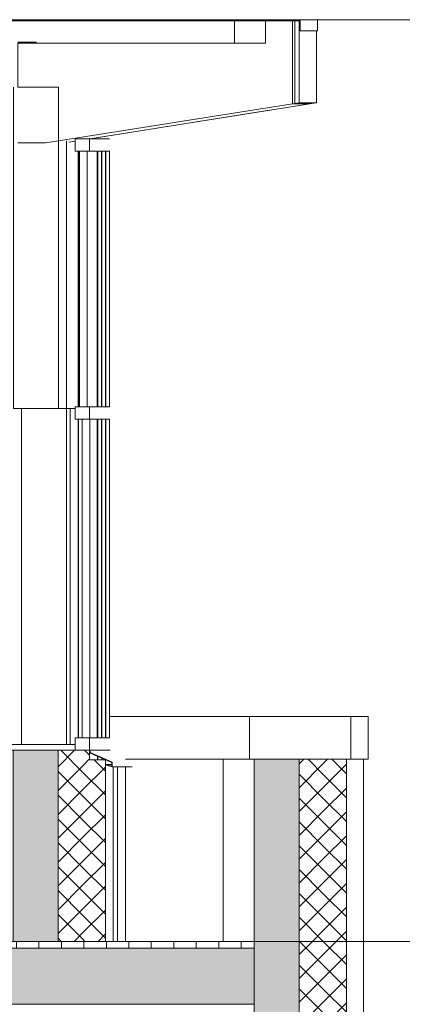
# Model space of a CAD drawing. Extents: x -156717 to 425753, y -51191 to 363295.
# Tile 500 of 502: x 324765 to 326468, y 210918 to 215298. Entities that reach past the tile are written whole.
import ezdxf

# ---------------------------------------------------------------- set-up
doc = ezdxf.new("R2010")
doc.units = 0
doc.header["$LTSCALE"] = 50
doc.linetypes.add('7 Voorgevel & doorsnede A-A$0$B0204', pattern=[1300, 1000, -100, 100, -100])
doc.layers.get('0').update_dxf_attribs({"linetype": 'CONTINUOUS'})
for name, color, linetype in [('7 Voorgevel & doorsnede A-A$0$00 Bestaand', 7, 'CONTINUOUS'), ('7 Voorgevel & doorsnede A-A$0$00 Bestaand Doorsnede-arcering', 7, 'CONTINUOUS'), ('7 Voorgevel & doorsnede A-A$0$00 Bestaand Laagscheidingslijnen', 7, 'CONTINUOUS'), ('7 Voorgevel & doorsnede A-A$0$00 Bestaand Ramen', 7, 'CONTINUOUS'), ('7 Voorgevel & doorsnede A-A$0$00 Bestaande vloeren', 7, 'CONTINUOUS'), ('7 Voorgevel & doorsnede A-A$0$00 Bestaande vloeren Doorsnede-arcering', 7, 'CONTINUOUS'), ('7 Voorgevel & doorsnede A-A$0$00 Bestaande vloeren Laagscheidingslijnen', 7, 'CONTINUOUS'), ('7 Voorgevel & doorsnede A-A$0$21 Buitenwanden', 7, 'CONTINUOUS')]:
    doc.layers.add(name, color=color, linetype=linetype)
pattern_1 = [(-45, (108550.56, 1635.29), (53.033, 53.033), []), (45, (108550.56, 1635.29), (-53.033, 53.033), [])]

# ---------------------------------------------------------------- blocks, each defined once
blk = doc.blocks.new('7 Voorgevel & doorsnede A-A$0$Section Elem_290_3', base_point=(108550.6, 1635.3))
at = {"layer": '7 Voorgevel & doorsnede A-A$0$00 Bestaande vloeren Doorsnede-arcering', "linetype": 'Continuous', "lineweight": 0}
h = blk.add_hatch(dxfattribs=at)
h.set_pattern_fill('LIJNEN_VERT_100_0003', color=9, style=0, pattern_type=2)
h.set_pattern_definition([(90, (108550.56, 1635.29), (-100, 0), [])])
h.paths.add_polyline_path([(96512.7, 18605.3), (96512.7, 18635.3), (83899.9, 18635.3), (83899.9, 18605.3)], flags=0)
h = blk.add_hatch(dxfattribs=at)
h.set_pattern_fill('11_GEWAPEND_BETON__I_H_W_73', color=9, style=0, pattern_type=2)
h.set_pattern_definition([(0, (108550.56, 1635.29), (0, 70), [0, -70])])
h.paths.add_polyline_path([(96512.7, 18355.3), (96512.7, 18605.3), (83899.9, 18605.3), (83899.9, 18355.3)], flags=0)
at = {"layer": '7 Voorgevel & doorsnede A-A$0$00 Bestaande vloeren', "color": 2, "linetype": 'Continuous', "lineweight": 0}
for p in [(83899.9, 18635.3), (96512.7, 18605.3)]:
    blk.add_line(p, (96512.7, 18635.3), dxfattribs=at)
at = {"layer": '7 Voorgevel & doorsnede A-A$0$00 Bestaande vloeren', "color": 3, "linetype": 'Continuous', "lineweight": 0}
blk.add_line((96512.7, 18355.3), (96512.7, 18605.3), dxfattribs=at)
at = {"layer": '7 Voorgevel & doorsnede A-A$0$00 Bestaande vloeren', "color": 1, "linetype": 'Continuous', "lineweight": 0}
blk.add_line((83899.9, 18355.3), (96512.7, 18355.3), dxfattribs=at)
at = {"layer": '7 Voorgevel & doorsnede A-A$0$00 Bestaande vloeren Laagscheidingslijnen', "color": 3, "linetype": 'Continuous', "lineweight": 0}
blk.add_line((83899.9, 18605.3), (96512.7, 18605.3), dxfattribs=at)
blk.add_line((83899.9, 18605.3), (96512.7, 18605.3), dxfattribs=at)
blk = doc.blocks.new('7 Voorgevel & doorsnede A-A$0$Section Elem_355_3', base_point=(108550.6, 1635.3))
at = {"layer": '7 Voorgevel & doorsnede A-A$0$00 Bestaande vloeren', "color": 1, "linetype": 'Continuous', "lineweight": 0}
for p in [(95460.4, 22635.3), (95542.3, 22630.3)]:
    blk.add_line(p, (95542.3, 22635.3), dxfattribs=at)
blk = doc.blocks.new('7 Voorgevel & doorsnede A-A$0$Section Elem_390_3', base_point=(108550.6, 1635.3))
at = {"layer": '7 Voorgevel & doorsnede A-A$0$00 Bestaande vloeren', "color": 2, "linetype": 'Continuous', "lineweight": 0}
for p in [(83699.5, 18355.3), (96512.7, 17835.3)]:
    blk.add_line(p, (96512.7, 18355.3), dxfattribs=at)
blk = doc.blocks.new('7 Voorgevel & doorsnede A-A$0$Section Elem_418_3', base_point=(108550.6, 1635.3))
at = {"layer": '7 Voorgevel & doorsnede A-A$0$00 Bestaand', "color": 252, "linetype": 'Continuous', "lineweight": 0}
blk.add_line((96375.2, 19445.3), (96375.2, 18635.3), dxfattribs=at)
blk = doc.blocks.new('7 Voorgevel & doorsnede A-A$0$Section Elem_438_3', base_point=(108550.6, 1635.3))
at = {"layer": '7 Voorgevel & doorsnede A-A$0$00 Bestaand', "color": 252, "linetype": 'Continuous', "lineweight": 0}
for p, q in [((95454.9, 22733.3), (95454.9, 22735.3)), ((96007.3, 22735.3), (95454.9, 22735.3)), ((96007.3, 22733.3), (95454.9, 22733.3)), ((95472.7, 22730.3), (95472.7, 22733.3)), ((95873.9, 22730.3), (95321.5, 22730.3))]:
    blk.add_line(p, q, dxfattribs=at)
blk = doc.blocks.new('7 Voorgevel & doorsnede A-A$0$Section Elem_439_3', base_point=(108550.6, 1635.3))
at = {"layer": '7 Voorgevel & doorsnede A-A$0$00 Bestaand', "color": 252, "linetype": 'Continuous', "lineweight": 0}
for p, q in [((96007.3, 22735.3), (96559.4, 22735.3)), ((96007.3, 22735.3), (96007.3, 22733.3)), ((96007.3, 22733.3), (96559.4, 22733.3)), ((96025.1, 22733.3), (96025.1, 22730.3)), ((95873.9, 22730.3), (96425, 22730.3))]:
    blk.add_line(p, q, dxfattribs=at)
blk = doc.blocks.new('7 Voorgevel & doorsnede A-A$0$Section Elem_440_3', base_point=(108550.6, 1635.3))
at = {"layer": '7 Voorgevel & doorsnede A-A$0$00 Bestaand', "color": 252, "linetype": 'Continuous', "lineweight": 0}
for p, q in [((96559.4, 22735.3), (96559.4, 22733.3)), ((96559.4, 22735.3), (96698.1, 22735.3)), ((96559.4, 22733.3), (96698.1, 22733.3)), ((96577.3, 22733.3), (96577.3, 22730.3)), ((96425, 22630.3), (96425, 22730.3)), ((96425, 22730.3), (96562.8, 22730.3)), ((95782.6, 22205.3), (96590.1, 22334.2))]:
    blk.add_line(p, q, dxfattribs=at)
blk = doc.blocks.new('7 Voorgevel & doorsnede A-A$0$Section Elem_441_3', base_point=(108550.6, 1635.3))
at = {"layer": '7 Voorgevel & doorsnede A-A$0$00 Bestaand Ramen', "color": 1, "linetype": 'Continuous', "lineweight": 0}
for p, q in [((95834.6, 22205.3), (95833.8, 22205.3)), ((95834.2, 21012.8), (95834.2, 22150.3)), ((95834.2, 22150.3), (95834.6, 22150.3)), ((95834.6, 21012.8), (95834.2, 21012.8)), ((95834.2, 19540.3), (95834.2, 20957.8)), ((95834.2, 20957.8), (95834.6, 20957.8)), ((95834.6, 19540.3), (95834.2, 19540.3)), ((95835.8, 19485.3), (95836.6, 19485.3)), ((95933.8, 19412.3), (95934.6, 19412.3))]:
    blk.add_line(p, q, dxfattribs=at)
at = {"layer": '7 Voorgevel & doorsnede A-A$0$00 Bestaand Ramen', "color": 252, "linetype": 'Continuous', "lineweight": 0}
for p, q in [((95851.5, 22205.3), (95834.6, 22205.3)), ((95834.6, 22150.3), (95851.1, 22150.3)), ((95851.1, 22150.3), (95851.1, 21012.8)), ((95851.1, 21012.8), (95834.6, 21012.8)), ((95834.6, 20957.8), (95851.1, 20957.8)), ((95851.1, 20957.8), (95851.1, 19540.3)), ((95851.1, 19540.3), (95834.6, 19540.3)), ((95836.6, 19485.3), (95853.5, 19485.3)), ((95934.6, 19412.3), (95951.5, 19412.3))]:
    blk.add_line(p, q, dxfattribs=at)
blk = doc.blocks.new('7 Voorgevel & doorsnede A-A$0$Section Elem_442_3', base_point=(108550.6, 1635.3))
at = {"layer": '7 Voorgevel & doorsnede A-A$0$00 Bestaand Ramen', "color": 252, "linetype": 'Continuous', "lineweight": 0}
for p, q in [((95869.2, 22205.3), (95851.5, 22205.3)), ((95851.9, 21012.8), (95851.9, 22150.3)), ((95851.9, 22150.3), (95868.8, 22150.3)), ((95868.8, 22150.3), (95868.8, 21012.8)), ((95868.8, 21012.8), (95851.9, 21012.8)), ((95851.9, 19540.3), (95851.9, 20957.8)), ((95851.9, 20957.8), (95868.8, 20957.8)), ((95868.8, 20957.8), (95868.8, 19540.3)), ((95868.8, 19540.3), (95851.9, 19540.3)), ((95853.5, 19485.3), (95871.2, 19485.3)), ((95951.5, 19412.3), (95969.2, 19412.3))]:
    blk.add_line(p, q, dxfattribs=at)
blk = doc.blocks.new('7 Voorgevel & doorsnede A-A$0$Section Elem_443_3', base_point=(108550.6, 1635.3))
at = {"layer": '7 Voorgevel & doorsnede A-A$0$00 Bestaand', "color": 1, "linetype": 'Continuous', "lineweight": 0}
blk.add_line((95903.8, 19412.3), (95903.8, 18635.3), dxfattribs=at)
at = {"layer": '7 Voorgevel & doorsnede A-A$0$00 Bestaand', "color": 252, "linetype": 'Continuous', "lineweight": 0}
blk.add_line((95939.2, 18635.3), (95939.2, 19412.3), dxfattribs=at)
blk = doc.blocks.new('7 Voorgevel & doorsnede A-A$0$Section Elem_444_3', base_point=(108550.6, 1635.3))
at = {"layer": '7 Voorgevel & doorsnede A-A$0$00 Bestaand', "color": 252, "linetype": 'Continuous', "lineweight": 0}
for p, q in [((95729.3, 21012.8), (95729.3, 22150.3)), ((95729.3, 19540.3), (95729.3, 20957.8))]:
    blk.add_line(p, q, dxfattribs=at)
blk = doc.blocks.new('7 Voorgevel & doorsnede A-A$0$Section Elem_445_3', base_point=(108550.6, 1635.3))
at = {"layer": '7 Voorgevel & doorsnede A-A$0$00 Bestaand Ramen', "color": 252, "linetype": 'Continuous', "lineweight": 0}
blk.add_line((95730.1, 19540.3), (95730.1, 20957.8), dxfattribs=at)
blk = doc.blocks.new('7 Voorgevel & doorsnede A-A$0$Section Elem_448_3', base_point=(108550.6, 1635.3))
at = {"layer": '7 Voorgevel & doorsnede A-A$0$00 Bestaand', "color": 252, "linetype": 'Continuous', "lineweight": 0}
for p, q in [((95729.1, 21012.8), (95729.1, 22150.3)), ((95694.8, 21005.3), (95715.1, 21005.3))]:
    blk.add_line(p, q, dxfattribs=at)
at = {"layer": '7 Voorgevel & doorsnede A-A$0$00 Bestaand', "color": 1, "linetype": 'Continuous', "lineweight": 0}
blk.add_line((95693.6, 21005.3), (95694.8, 21005.3), dxfattribs=at)
blk = doc.blocks.new('7 Voorgevel & doorsnede A-A$0$Section Elem_491_3', base_point=(108550.6, 1635.3))
at = {"layer": '7 Voorgevel & doorsnede A-A$0$00 Bestaand Doorsnede-arcering', "linetype": 'Continuous', "lineweight": 0}
for points in [[(96512.7, 18635.3), (96512.7, 17585.3), (96713.1, 17585.3), (96713.1, 18635.3)], [(96512.7, 16035.3), (96512.7, 14955.3), (96713.1, 14955.3), (96713.1, 16035.3)]]:
    blk.add_hatch(color=255, dxfattribs=at).paths.add_polyline_path(points, flags=0)
h = blk.add_hatch(dxfattribs=at)
h.set_pattern_fill('13_45GR_ISOLATIE_0003', color=255, style=0, pattern_type=2)
h.set_pattern_definition(pattern_1)
h.paths.add_polyline_path([(96713.1, 17585.3), (96763.2, 17585.3), (96823.3, 17585.3), (96823.3, 18635.3), (96713.1, 18635.3)], flags=0)
h = blk.add_hatch(dxfattribs=at)
h.set_pattern_fill('13_45GR_ISOLATIE_0003', color=255, style=0, pattern_type=2)
h.set_pattern_definition(pattern_1)
h.paths.add_polyline_path([(96823.3, 17585.3), (96923.6, 17585.3), (96923.6, 18635.3), (96823.3, 18635.3)], flags=0)
h = blk.add_hatch(dxfattribs=at)
h.set_pattern_fill('13_45GR_ISOLATIE_0003', color=255, style=0, pattern_type=2)
h.set_pattern_definition(pattern_1)
h.paths.add_polyline_path([(96713.1, 14955.3), (96823.3, 14955.3), (96823.3, 15987.1), (96763.2, 15987.1), (96763.2, 16035.3), (96713.1, 16035.3)], flags=0)
h = blk.add_hatch(dxfattribs=at)
h.set_pattern_fill('13_45GR_ISOLATIE_0003', color=255, style=0, pattern_type=2)
h.set_pattern_definition(pattern_1)
h.paths.add_polyline_path([(96823.3, 14955.3), (96923.6, 14955.3), (96923.6, 15987.1), (96823.3, 15987.1)], flags=0)
at = {"layer": '7 Voorgevel & doorsnede A-A$0$00 Bestaand', "color": 2, "linetype": 'Continuous', "lineweight": 0}
for p, q in [((96512.7, 17585.3), (96512.7, 18635.3)), ((96923.6, 17585.3), (96923.6, 18635.3)), ((96512.7, 17585.3), (96713.1, 17585.3)), ((96713.1, 17585.3), (96763.2, 17585.3)), ((96763.2, 17585.3), (96823.3, 17585.3)), ((96823.3, 17585.3), (96923.6, 17585.3)), ((96512.7, 14955.3), (96512.7, 16035.3)), ((96512.7, 16035.3), (96713.1, 16035.3)), ((96713.1, 16035.3), (96763.2, 16035.3)), ((96763.2, 15987.1), (96763.2, 16035.3)), ((96763.2, 15987.1), (96823.3, 15987.1)), ((96823.3, 15987.1), (96923.6, 15987.1)), ((96923.6, 14955.3), (96923.6, 15987.1))]:
    blk.add_line(p, q, dxfattribs=at)
at = {"layer": '7 Voorgevel & doorsnede A-A$0$00 Bestaand', "color": 1, "linetype": 'Continuous', "lineweight": 0}
for p, q in [((97000.1, 18635.3), (97000.1, 14955.3)), ((96956.6, 15989.2), (96956.6, 17585.3)), ((96797, 15987.1), (96797, 16016))]:
    blk.add_line(p, q, dxfattribs=at)
at = {"layer": '7 Voorgevel & doorsnede A-A$0$00 Bestaand Laagscheidingslijnen', "color": 2, "linetype": 'Continuous', "lineweight": 0}
for p, q in [((96713.1, 17585.3), (96713.1, 18635.3)), ((96713.1, 17585.3), (96713.1, 18635.3)), ((96713.1, 14955.3), (96713.1, 16035.3)), ((96713.1, 14955.3), (96713.1, 16035.3))]:
    blk.add_line(p, q, dxfattribs=at)
blk = doc.blocks.new('7 Voorgevel & doorsnede A-A$0$Section Elem_493_3', base_point=(108550.6, 1635.3))
at = {"layer": '7 Voorgevel & doorsnede A-A$0$00 Bestaand Doorsnede-arcering', "linetype": 'Continuous', "lineweight": 0}
blk.add_hatch(color=255, dxfattribs=at).paths.add_polyline_path([(96512.7, 19445.3), (96512.7, 18635.3), (96713.1, 18635.3), (96713.1, 19445.3)], flags=0)
h = blk.add_hatch(dxfattribs=at)
h.set_pattern_fill('13_45GR_ISOLATIE_0003', color=255, style=0, pattern_type=2)
h.set_pattern_definition(pattern_1)
h.paths.add_polyline_path([(96713.1, 18635.3), (96823.3, 18635.3), (96823.3, 19445.3), (96713.1, 19445.3)], flags=0)
h = blk.add_hatch(dxfattribs=at)
h.set_pattern_fill('13_45GR_ISOLATIE_0003', color=255, style=0, pattern_type=2)
h.set_pattern_definition(pattern_1)
h.paths.add_polyline_path([(96823.3, 18635.3), (96923.6, 18635.3), (96923.6, 19445.3), (96823.3, 19445.3)], flags=0)
at = {"layer": '7 Voorgevel & doorsnede A-A$0$00 Bestaand', "color": 2, "linetype": 'Continuous', "lineweight": 0}
for p, q in [((96512.7, 18635.3), (96512.7, 19445.3)), ((96512.7, 19445.3), (96713.1, 19445.3)), ((96713.1, 19445.3), (96823.3, 19445.3)), ((96823.3, 19445.3), (96923.6, 19445.3)), ((96923.6, 18635.3), (96923.6, 19445.3))]:
    blk.add_line(p, q, dxfattribs=at)
at = {"layer": '7 Voorgevel & doorsnede A-A$0$00 Bestaand', "color": 1, "linetype": 'Continuous', "lineweight": 0}
blk.add_line((97000.1, 19445.3), (97000.1, 18635.3), dxfattribs=at)
at = {"layer": '7 Voorgevel & doorsnede A-A$0$00 Bestaand Laagscheidingslijnen', "color": 2, "linetype": 'Continuous', "lineweight": 0}
blk.add_line((96713.1, 18635.3), (96713.1, 19445.3), dxfattribs=at)
blk.add_line((96713.1, 18635.3), (96713.1, 19445.3), dxfattribs=at)
blk = doc.blocks.new('7 Voorgevel & doorsnede A-A$0$Section Elem_499_3', base_point=(108550.6, 1635.3))
at = {"layer": '7 Voorgevel & doorsnede A-A$0$00 Bestaand', "color": 1, "linetype": 'Continuous', "lineweight": 0}
for p, q in [((96698.1, 22735.3), (96718.1, 22735.3)), ((96698.1, 22733.3), (96698.1, 22735.3)), ((96698.1, 22733.3), (96716.1, 22733.3)), ((96716.1, 22685.3), (96716.1, 22733.3)), ((96795.1, 22735.3), (96718.1, 22735.3)), ((96718.1, 22685.3), (96718.1, 22735.3)), ((96795.1, 22735.3), (96795.1, 22685.3)), ((96562.8, 22730.3), (96683, 22730.3)), ((96562.8, 22630.3), (96562.8, 22730.3)), ((96693.1, 22730.3), (96683, 22730.3)), ((96683, 22361.3), (96683, 22730.3)), ((96693.1, 22730.3), (96713.1, 22730.3)), ((96693.1, 22362.7), (96693.1, 22730.3)), ((96698.1, 22730.3), (96713.1, 22730.3)), ((96716.1, 22730.3), (96713.1, 22730.3)), ((96713.1, 22365.3), (96713.1, 22730.3)), ((96716.1, 22685.3), (96718.1, 22685.3)), ((96795.1, 22685.3), (96718.1, 22685.3)), ((96790.1, 22685.3), (96790.1, 22365.3)), ((95460.4, 22435.3), (95460.4, 22630.3)), ((95460.4, 22630.3), (95485.4, 22630.3)), ((95485.4, 22630.3), (96562.8, 22630.3)), ((95585.6, 22186.8), (96683, 22361.3)), ((95781.2, 22205.3), (96760.1, 22361.3)), ((96683, 22361.3), (96760.1, 22361.3)), ((96693.1, 22362.7), (96713.1, 22365.3)), ((96693.1, 22362.7), (96770.1, 22362.7)), ((96713.1, 22365.3), (96790.1, 22365.3)), ((96760.1, 22362.7), (96760.1, 22361.3)), ((96770.1, 22362.7), (96790.1, 22365.3)), ((95460.4, 22186.8), (95585.6, 22186.8)), ((95687.7, 22190.4), (95715.1, 22194.8))]:
    blk.add_line(p, q, dxfattribs=at)
blk = doc.blocks.new('7 Voorgevel & doorsnede A-A$0$Section Elem_500_3', base_point=(108550.6, 1635.3))
at = {"layer": '7 Voorgevel & doorsnede A-A$0$00 Bestaand Ramen', "color": 1, "linetype": 'Continuous', "lineweight": 0}
for p, q in [((95715.1, 22205.3), (95780.3, 22205.3)), ((95715.1, 22177.8), (95715.1, 22205.3)), ((95715.1, 22150.3), (95715.1, 22177.8)), ((95815.8, 22205.3), (95780.3, 22205.3)), ((95780.3, 22177.8), (95780.3, 22205.3)), ((95780.3, 22150.3), (95780.3, 22177.8)), ((95715.1, 22150.3), (95780.3, 22150.3)), ((95730.1, 22150.3), (95735.1, 22150.3)), ((95730.1, 21012.8), (95730.1, 22150.3)), ((95735.1, 21012.8), (95735.1, 22150.3)), ((95768.6, 21012.8), (95768.6, 22150.3)), ((95780.3, 22150.3), (95813.6, 22150.3)), ((95813.6, 22150.3), (95813.6, 21012.8)), ((95715.1, 21012.8), (95780.3, 21012.8)), ((95715.1, 20957.8), (95715.1, 21012.8)), ((95730.1, 21012.8), (95735.1, 21012.8)), ((95813.6, 21012.8), (95780.3, 21012.8)), ((95780.3, 20957.8), (95780.3, 21012.8)), ((95715.1, 20957.8), (95780.3, 20957.8)), ((95746.7, 20957.8), (95747.7, 20957.8)), ((95746.7, 19540.3), (95746.7, 20957.8)), ((95747.7, 19540.3), (95747.7, 20957.8)), ((95780.3, 20957.8), (95813.6, 20957.8)), ((95781.2, 19540.3), (95781.2, 20957.8)), ((95813.6, 20957.8), (95813.6, 19540.3)), ((95715.1, 19540.3), (95780.3, 19540.3)), ((95715.1, 19512.8), (95715.1, 19540.3)), ((95746.7, 19540.3), (95747.7, 19540.3)), ((95813.6, 19540.3), (95780.3, 19540.3)), ((95780.3, 19512.8), (95780.3, 19540.3)), ((95338.8, 19510.3), (95715.1, 19510.3)), ((95338.8, 19485.3), (95338.8, 19510.3)), ((95715.1, 19485.3), (95715.1, 19512.8)), ((95715.1, 19485.3), (95715.1, 19510.3)), ((95780.3, 19485.3), (95780.3, 19512.8)), ((95338.8, 19485.3), (95715.1, 19485.3)), ((95715.1, 19485.3), (95780.3, 19485.3)), ((95780.3, 19485.3), (95782.3, 19485.3)), ((95780.3, 19474), (95780.3, 19485.3)), ((95878.7, 19431), (95780.3, 19474)), ((95782.3, 19485.3), (95817.8, 19485.3)), ((95782.3, 19475.3), (95782.3, 19485.3)), ((95880.7, 19432.3), (95782.3, 19475.3)), ((95850.6, 19420.3), (95851.1, 19422.3)), ((95880.7, 19412.3), (95850.6, 19420.3)), ((95851.1, 19422.3), (95878.7, 19422.3)), ((95878.7, 19414.9), (95851.1, 19422.3)), ((95878.7, 19414.9), (95878.7, 19431)), ((95880.7, 19412.3), (95880.7, 19432.3)), ((95880.7, 19412.3), (95915.5, 19412.3))]:
    blk.add_line(p, q, dxfattribs=at)
blk = doc.blocks.new('7 Voorgevel & doorsnede A-A$0$Section Elem_501_3', base_point=(108550.6, 1635.3))
at = {"layer": '7 Voorgevel & doorsnede A-A$0$00 Bestaand Doorsnede-arcering', "linetype": 'Continuous', "lineweight": 0}
blk.add_hatch(color=255, dxfattribs=at).paths.add_polyline_path([(95439.2, 19485.3), (95439.2, 18635.3), (95639.8, 18635.3), (95639.8, 19485.3)], flags=0)
h = blk.add_hatch(dxfattribs=at)
h.set_pattern_fill('13_45GR_ISOLATIE_0003', color=255, style=0, pattern_type=2)
h.set_pattern_definition(pattern_1)
h.paths.add_polyline_path([(95639.8, 18635.3), (95750.2, 18635.3), (95750.2, 19485.3), (95639.8, 19485.3)], flags=0)
h = blk.add_hatch(dxfattribs=at)
h.set_pattern_fill('13_45GR_ISOLATIE_0003', color=255, style=0, pattern_type=2)
h.set_pattern_definition(pattern_1)
h.paths.add_polyline_path([(95750.2, 18635.3), (95850.6, 18635.3), (95850.6, 19443.3), (95780.3, 19443.3), (95780.3, 19485.3), (95750.2, 19485.3)], flags=0)
at = {"layer": '7 Voorgevel & doorsnede A-A$0$00 Bestaand', "color": 2, "linetype": 'Continuous', "lineweight": 0}
for p, q in [((95439.2, 18635.3), (95439.2, 19485.3)), ((95439.2, 19485.3), (95639.8, 19485.3)), ((95639.8, 19485.3), (95750.2, 19485.3)), ((95750.2, 19485.3), (95780.3, 19485.3)), ((95780.3, 19443.3), (95780.3, 19485.3)), ((95780.3, 19443.3), (95850.6, 19443.3)), ((95850.6, 18635.3), (95850.6, 19443.3)), ((95439.2, 18635.3), (95639.8, 18635.3)), ((95639.8, 18635.3), (95750.2, 18635.3)), ((95750.2, 18635.3), (95850.6, 18635.3))]:
    blk.add_line(p, q, dxfattribs=at)
at = {"layer": '7 Voorgevel & doorsnede A-A$0$00 Bestaand', "color": 1, "linetype": 'Continuous', "lineweight": 0}
for p, q in [((95815.8, 19443.3), (95815.8, 19458.5)), ((95885.6, 19412.3), (95885.6, 18635.3))]:
    blk.add_line(p, q, dxfattribs=at)
at = {"layer": '7 Voorgevel & doorsnede A-A$0$00 Bestaand Laagscheidingslijnen', "color": 2, "linetype": 'Continuous', "lineweight": 0}
blk.add_line((95639.8, 18635.3), (95639.8, 19485.3), dxfattribs=at)
blk.add_line((95639.8, 18635.3), (95639.8, 19485.3), dxfattribs=at)
blk = doc.blocks.new('7 Voorgevel & doorsnede A-A$0$Section Elem_502_3', base_point=(108550.6, 1635.3))
at = {"layer": '7 Voorgevel & doorsnede A-A$0$00 Bestaand', "color": 1, "linetype": 'Continuous', "lineweight": 0}
for p, q in [((95477, 21005.3), (95477, 19510.3)), ((95676.9, 19510.3), (95676.9, 21005.3)), ((95693.8, 21005.3), (95693.8, 19510.3))]:
    blk.add_line(p, q, dxfattribs=at)
blk = doc.blocks.new('7 Voorgevel & doorsnede A-A$0$Section Elem_503_3', base_point=(108550.6, 1635.3))
at = {"layer": '7 Voorgevel & doorsnede A-A$0$00 Bestaand Ramen', "color": 1, "linetype": 'Continuous', "lineweight": 0}
for p, q in [((95816.1, 22205.3), (95815.8, 22205.3)), ((95833.8, 22205.3), (95816.1, 22205.3)), ((95816.5, 21012.8), (95816.5, 22150.3)), ((95816.5, 22150.3), (95833.4, 22150.3)), ((95833.4, 22150.3), (95833.4, 21012.8)), ((95833.4, 21012.8), (95816.5, 21012.8)), ((95816.5, 19540.3), (95816.5, 20957.8)), ((95816.5, 20957.8), (95833.4, 20957.8)), ((95833.4, 20957.8), (95833.4, 19540.3)), ((95833.4, 19540.3), (95816.5, 19540.3)), ((95818.1, 19485.3), (95835.8, 19485.3)), ((95916.1, 19412.3), (95933.8, 19412.3))]:
    blk.add_line(p, q, dxfattribs=at)
blk = doc.blocks.new('7 Voorgevel & doorsnede A-A$0$Section Elem_504_3', base_point=(108550.6, 1635.3))
at = {"layer": '7 Voorgevel & doorsnede A-A$0$00 Bestaand', "color": 1, "linetype": 'Continuous', "lineweight": 0}
for p, q in [((95816.1, 19458.3), (95816.1, 19443.3)), ((95833.8, 19443.3), (95833.8, 19450.6))]:
    blk.add_line(p, q, dxfattribs=at)
blk = doc.blocks.new('7 Voorgevel & doorsnede A-A$0$Section Elem_506_3', base_point=(108550.6, 1635.3))
at = {"layer": '7 Voorgevel & doorsnede A-A$0$00 Bestaand', "color": 1, "linetype": 'Continuous', "lineweight": 0}
for p, q in [((95441.3, 21005.3), (95441.3, 22435.3)), ((95460.4, 22435.3), (95642, 22435.3)), ((95642, 21005.3), (95642, 22435.3)), ((95676.7, 21005.3), (95676.7, 22196.9)), ((95441.3, 21005.3), (95642, 21005.3)), ((95642, 21005.3), (95676.7, 21005.3))]:
    blk.add_line(p, q, dxfattribs=at)
blk = doc.blocks.new('7 Voorgevel & doorsnede A-A$0$Section Elem_507_3', base_point=(108550.6, 1635.3))
at = {"layer": '7 Voorgevel & doorsnede A-A$0$00 Bestaand', "color": 1, "linetype": 'Continuous', "lineweight": 0}
blk.add_line((95676.7, 21005.3), (95693.6, 21005.3), dxfattribs=at)
blk = doc.blocks.new('7 Voorgevel & doorsnede A-A$0$Section Elem_553_3', base_point=(108550.6, 1635.3))
at = {"layer": '7 Voorgevel & doorsnede A-A$0$21 Buitenwanden', "color": 252, "linetype": 'Continuous', "lineweight": 0}
for p, q in [((95869.2, 19635.3), (96355.3, 19635.3)), ((96355.3, 19635.3), (96492.6, 19635.3)), ((95939.5, 19445.3), (96355.3, 19445.3)), ((96355.3, 19445.3), (96492.6, 19445.3))]:
    blk.add_line(p, q, dxfattribs=at)
at = {"layer": '7 Voorgevel & doorsnede A-A$0$21 Buitenwanden', "color": 2, "linetype": 'Continuous', "lineweight": 0}
for p, q in [((96492.6, 19635.3), (96943.6, 19635.3)), ((96492.6, 19445.3), (96492.6, 19635.3)), ((96943.6, 19445.3), (96943.6, 19635.3)), ((96492.6, 19445.3), (96943.6, 19445.3))]:
    blk.add_line(p, q, dxfattribs=at)
at = {"layer": '7 Voorgevel & doorsnede A-A$0$21 Buitenwanden', "color": 1, "linetype": 'Continuous', "lineweight": 0}
for p, q in [((96943.6, 19635.3), (97020.1, 19635.3)), ((97020.1, 19445.3), (97020.1, 19635.3)), ((96943.6, 19445.3), (97020.1, 19445.3))]:
    blk.add_line(p, q, dxfattribs=at)
blk = doc.blocks.new('7 Voorgevel & doorsnede A-A$0$A DOORSNEDE A-A_STORY_MARKER', base_point=(108550.6, 1635.3))
at = {"color": 9, "linetype": '7 Voorgevel & doorsnede A-A$0$B0204', "lineweight": 0}
for p, q in [((68885.1, 22735.3), (99506.2, 22735.3)), ((68885.1, 18635.3), (99506.2, 18635.3))]:
    blk.add_line(p, q, dxfattribs=at)

msp = doc.modelspace()

# ---------------------------------------------------------------- block references
at = {"linetype": 'Continuous', "lineweight": 0}
msp.add_blockref('7 Voorgevel & doorsnede A-A$0$A DOORSNEDE A-A_STORY_MARKER', (337846.4774, 194197.76673), dxfattribs=at)
at = {"layer": '7 Voorgevel & doorsnede A-A$0$00 Bestaand', "color": 9, "lineweight": 0}
for name in ['7 Voorgevel & doorsnede A-A$0$Section Elem_438_3', '7 Voorgevel & doorsnede A-A$0$Section Elem_499_3', '7 Voorgevel & doorsnede A-A$0$Section Elem_440_3', '7 Voorgevel & doorsnede A-A$0$Section Elem_439_3', '7 Voorgevel & doorsnede A-A$0$Section Elem_506_3', '7 Voorgevel & doorsnede A-A$0$Section Elem_448_3', '7 Voorgevel & doorsnede A-A$0$Section Elem_444_3', '7 Voorgevel & doorsnede A-A$0$Section Elem_502_3', '7 Voorgevel & doorsnede A-A$0$Section Elem_507_3', '7 Voorgevel & doorsnede A-A$0$Section Elem_501_3', '7 Voorgevel & doorsnede A-A$0$Section Elem_504_3', '7 Voorgevel & doorsnede A-A$0$Section Elem_418_3', '7 Voorgevel & doorsnede A-A$0$Section Elem_493_3', '7 Voorgevel & doorsnede A-A$0$Section Elem_443_3', '7 Voorgevel & doorsnede A-A$0$Section Elem_491_3']:
    msp.add_blockref(name, (337846.4774, 194197.76673), dxfattribs=at)
at = {"layer": '7 Voorgevel & doorsnede A-A$0$00 Bestaand Ramen', "color": 9, "lineweight": 0}
for name in ['7 Voorgevel & doorsnede A-A$0$Section Elem_500_3', '7 Voorgevel & doorsnede A-A$0$Section Elem_503_3', '7 Voorgevel & doorsnede A-A$0$Section Elem_441_3', '7 Voorgevel & doorsnede A-A$0$Section Elem_442_3', '7 Voorgevel & doorsnede A-A$0$Section Elem_445_3']:
    msp.add_blockref(name, (337846.4774, 194197.76673), dxfattribs=at)
at = {"layer": '7 Voorgevel & doorsnede A-A$0$00 Bestaande vloeren', "color": 9, "lineweight": 0}
for name in ['7 Voorgevel & doorsnede A-A$0$Section Elem_355_3', '7 Voorgevel & doorsnede A-A$0$Section Elem_290_3', '7 Voorgevel & doorsnede A-A$0$Section Elem_390_3']:
    msp.add_blockref(name, (337846.4774, 194197.76673), dxfattribs=at)
at = {"layer": '7 Voorgevel & doorsnede A-A$0$21 Buitenwanden', "color": 9, "lineweight": 0}
msp.add_blockref('7 Voorgevel & doorsnede A-A$0$Section Elem_553_3', (337846.4774, 194197.76673), dxfattribs=at)

doc.saveas('drawing.dxf')
